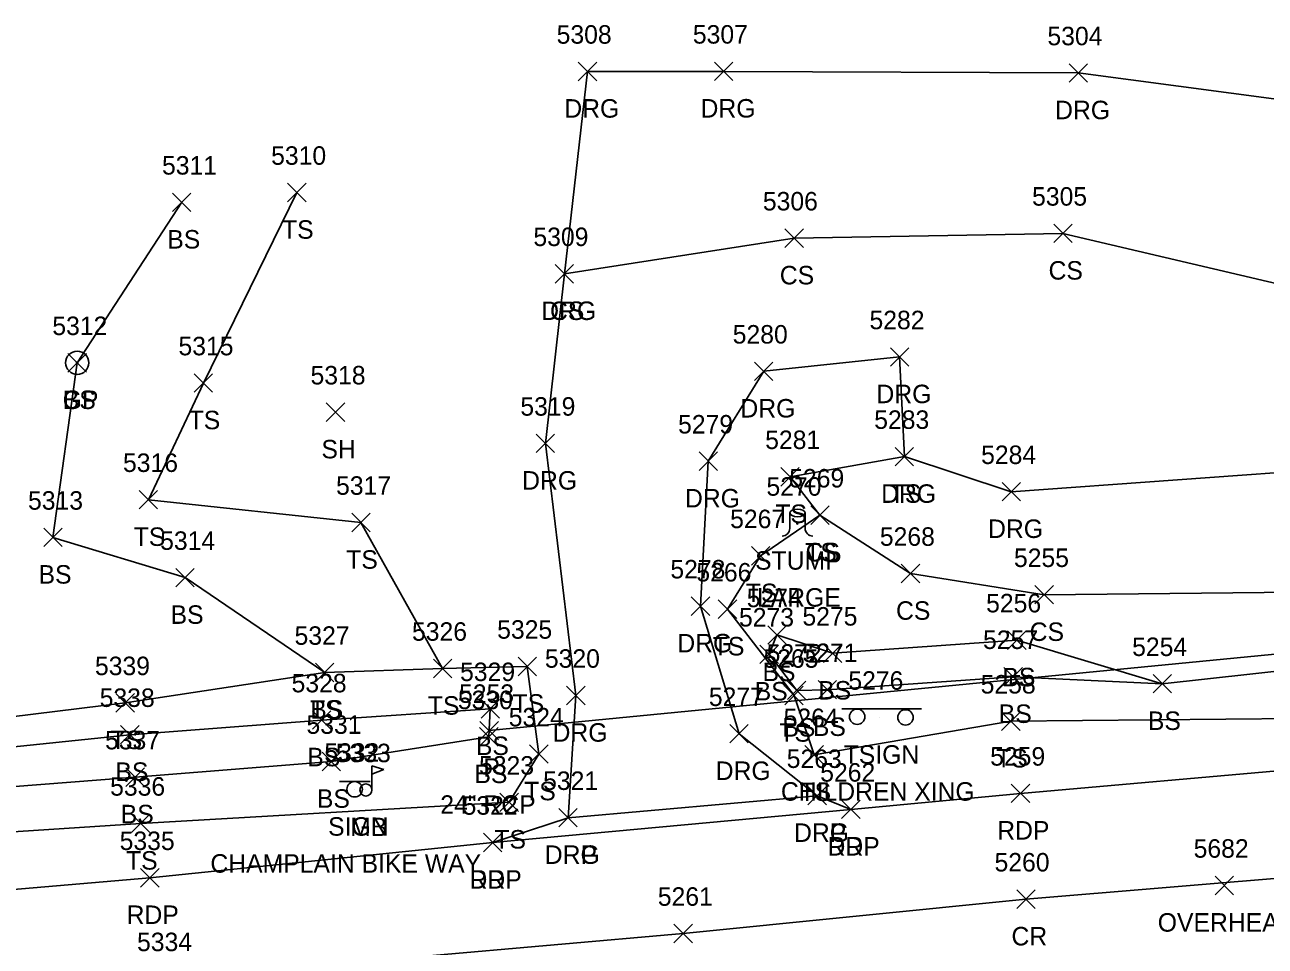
# Model space of a CAD drawing. Extents: x 1443912 to 1445411, y 621446 to 623693.
# Drawn here: x 1444474.8 to 1444608.9, y 622547.2 to 622646.9 of the extents above; entities that cross this region are included whole.
import ezdxf

# ---------------------------------------------------------------- set-up
doc = ezdxf.new("R2010")
doc.units = 0
for name, color, linetype in [('D_A', 7, 'Continuous'), ('D_C', 7, 'Continuous'), ('D_I', 7, 'Continuous'), ('D_TIC', 7, 'Continuous'), ('DCP', 7, 'Continuous'), ('L_A', 7, 'Continuous'), ('L_C', 7, 'Continuous'), ('L_I', 7, 'Continuous'), ('L_TIC', 7, 'Continuous'), ('LELB', 7, 'Continuous'), ('LMB', 7, 'Continuous'), ('LTS', 7, 'Continuous'), ('P_A', 7, 'Continuous'), ('P_I', 7, 'Continuous'), ('P_TIC', 7, 'Continuous'), ('PET', 7, 'Continuous'), ('PRC', 7, 'Continuous'), ('R_A', 7, 'Continuous'), ('R_I', 7, 'Continuous'), ('R_TIC', 7, 'Continuous'), ('RDG', 7, 'Continuous'), ('RDP', 7, 'Continuous'), ('RGP', 7, 'Continuous'), ('S_A', 7, 'Continuous'), ('S_C', 7, 'Continuous'), ('S_I', 7, 'Continuous'), ('SSGN', 7, 'Continuous'), ('U_A', 7, 'Continuous'), ('U_I', 7, 'Continuous'), ('U_TIC', 7, 'Continuous')]:
    doc.layers.add(name, color=color, linetype=linetype)

msp = doc.modelspace()

# ---------------------------------------------------------------- linework, layer by layer
at = {"layer": 'D_TIC'}
for points in [[(1444524.01, 622569.52), (1444526.01, 622571.52)], [(1444526.01, 622569.52), (1444524.01, 622571.52)]]:
    msp.add_lwpolyline(points, dxfattribs=at)
at = {"layer": 'DCP'}
msp.add_lwpolyline([(1444670.07, 622584.64), (1444525.01, 622570.52)], dxfattribs=at)
at = {"layer": 'L_TIC'}
for points in [[(1444490.76, 622626.67), (1444492.76, 622628.67)], [(1444492.76, 622626.67), (1444490.76, 622628.67)], [(1444503.21, 622627.73), (1444505.21, 622629.73)], [(1444505.21, 622627.73), (1444503.21, 622629.73)], [(1444556.99, 622622.79), (1444558.99, 622624.79)], [(1444558.99, 622622.79), (1444556.99, 622624.79)], [(1444586.05, 622623.31), (1444588.05, 622625.31)], [(1444588.05, 622623.31), (1444586.05, 622625.31)], [(1444532.14, 622618.94), (1444534.14, 622620.94)], [(1444534.14, 622618.94), (1444532.14, 622620.94)], [(1444479.46, 622609.31), (1444481.46, 622611.31)], [(1444481.46, 622609.31), (1444479.46, 622611.31)], [(1444493.1, 622607.12), (1444495.1, 622609.12)], [(1444495.1, 622607.12), (1444493.1, 622609.12)], [(1444507.39, 622603.97), (1444509.39, 622605.97)], [(1444509.39, 622603.97), (1444507.39, 622605.97)], [(1444568.9, 622599.16), (1444570.9, 622601.16)], [(1444570.9, 622599.16), (1444568.9, 622601.16)], [(1444556.54, 622596.98), (1444558.54, 622598.98)], [(1444558.54, 622596.98), (1444556.54, 622598.98)], [(1444487.16, 622594.5), (1444489.16, 622596.5)], [(1444489.16, 622594.5), (1444487.16, 622596.5)], [(1444510.14, 622592.03), (1444512.14, 622594.03)], [(1444512.14, 622592.03), (1444510.14, 622594.03)], [(1444559.77, 622592.82), (1444561.77, 622594.82)], [(1444561.77, 622592.82), (1444559.77, 622594.82)], [(1444559.77, 622592.82), (1444561.77, 622594.82)], [(1444561.77, 622592.82), (1444559.77, 622594.82)], [(1444476.84, 622590.42), (1444478.84, 622592.42)], [(1444478.84, 622590.42), (1444476.84, 622592.42)], [(1444553.36, 622588.42), (1444555.36, 622590.42)], [(1444555.36, 622588.42), (1444553.36, 622590.42)], [(1444569.56, 622586.51), (1444571.56, 622588.51)], [(1444571.56, 622586.51), (1444569.56, 622588.51)], [(1444491.12, 622586.07), (1444493.12, 622588.07)], [(1444493.12, 622586.07), (1444491.12, 622588.07)], [(1444584.01, 622584.22), (1444586.01, 622586.22)], [(1444586.01, 622584.22), (1444584.01, 622586.22)], [(1444549.78, 622582.65), (1444551.78, 622584.65)], [(1444551.78, 622582.65), (1444549.78, 622584.65)], [(1444555.12, 622579.87), (1444557.12, 622581.87)], [(1444557.12, 622579.87), (1444555.12, 622581.87)], [(1444581.06, 622579.31), (1444583.06, 622581.31)], [(1444583.06, 622579.31), (1444581.06, 622581.31)], [(1444554.28, 622577.78), (1444556.28, 622579.78)], [(1444556.28, 622577.78), (1444554.28, 622579.78)], [(1444561.14, 622577.88), (1444563.14, 622579.88)], [(1444563.14, 622577.88), (1444561.14, 622579.88)], [(1444561.14, 622577.88), (1444563.14, 622579.88)], [(1444563.14, 622577.88), (1444561.14, 622579.88)], [(1444506.22, 622575.8), (1444508.22, 622577.8)], [(1444508.22, 622575.8), (1444506.22, 622577.8)], [(1444506.22, 622575.8), (1444508.22, 622577.8)], [(1444508.22, 622575.8), (1444506.22, 622577.8)], [(1444518.97, 622576.24), (1444520.97, 622578.24)], [(1444520.97, 622576.24), (1444518.97, 622578.24)], [(1444518.97, 622576.24), (1444520.97, 622578.24)], [(1444520.97, 622576.24), (1444518.97, 622578.24)], [(1444528.13, 622576.46), (1444530.13, 622578.46)], [(1444530.13, 622576.46), (1444528.13, 622578.46)], [(1444580.67, 622575.35), (1444582.67, 622577.35)], [(1444582.67, 622575.35), (1444580.67, 622577.35)], [(1444596.79, 622574.59), (1444598.79, 622576.59)], [(1444598.79, 622574.59), (1444596.79, 622576.59)], [(1444596.79, 622574.59), (1444598.79, 622576.59)], [(1444598.79, 622574.59), (1444596.79, 622576.59)], [(1444556.97, 622573.32), (1444558.97, 622575.32)], [(1444558.97, 622573.32), (1444556.97, 622575.32)], [(1444557.26, 622573.87), (1444559.26, 622575.87)], [(1444559.26, 622573.87), (1444557.26, 622575.87)], [(1444560.57, 622573.94), (1444562.57, 622575.94)], [(1444562.57, 622573.94), (1444560.57, 622575.94)], [(1444484.65, 622572.52), (1444486.65, 622574.52)], [(1444486.65, 622572.52), (1444484.65, 622574.52)], [(1444524.13, 622571.88), (1444526.13, 622573.88)], [(1444526.13, 622571.88), (1444524.13, 622573.88)], [(1444505.9, 622570.66), (1444507.9, 622572.66)], [(1444507.9, 622570.66), (1444505.9, 622572.66)], [(1444505.9, 622570.66), (1444507.9, 622572.66)], [(1444507.9, 622570.66), (1444505.9, 622572.66)], [(1444580.41, 622570.53), (1444582.41, 622572.53)], [(1444582.41, 622570.53), (1444580.41, 622572.53)], [(1444485.15, 622569.08), (1444487.15, 622571.08)], [(1444487.15, 622569.08), (1444485.15, 622571.08)], [(1444523.97, 622568.84), (1444525.97, 622570.84)], [(1444525.97, 622568.84), (1444523.97, 622570.84)], [(1444529.38, 622566.98), (1444531.38, 622568.98)], [(1444531.38, 622566.98), (1444529.38, 622568.98)], [(1444559.15, 622566.9), (1444561.15, 622568.9)], [(1444561.15, 622566.9), (1444559.15, 622568.9)], [(1444506.94, 622566.17), (1444508.94, 622568.17)], [(1444508.94, 622566.17), (1444506.94, 622568.17)], [(1444485.73, 622564.49), (1444487.73, 622566.49)], [(1444487.73, 622564.49), (1444485.73, 622566.49)], [(1444526.16, 622561.76), (1444528.16, 622563.76)], [(1444528.16, 622561.76), (1444526.16, 622563.76)], [(1444526.16, 622561.76), (1444528.16, 622563.76)], [(1444528.16, 622561.76), (1444526.16, 622563.76)], [(1444486.33, 622559.48), (1444488.33, 622561.48)], [(1444488.33, 622559.48), (1444486.33, 622561.48)]]:
    msp.add_lwpolyline(points, dxfattribs=at)
at = {"layer": 'LELB'}
for points in [[(1444506.9, 622571.66), (1444486.15, 622570.08), (1444445.08, 622565.81), (1444446.77, 622590.36), (1444450.71, 622623.55), (1444453.14, 622640.38)], [(1444527.16, 622562.76), (1444530.38, 622567.98), (1444529.13, 622577.46), (1444519.97, 622577.24), (1444507.22, 622576.8), (1444485.65, 622573.52), (1444448.17, 622568.92), (1444449.81, 622589.63), (1444458.79, 622639.95)], [(1444504.21, 622628.73), (1444494.1, 622608.12), (1444488.16, 622595.5), (1444511.14, 622593.03), (1444519.97, 622577.24)], [(1444491.76, 622627.67), (1444480.46, 622610.31), (1444477.84, 622591.42), (1444492.12, 622587.07), (1444507.22, 622576.8)], [(1444617.32, 622617.18), (1444587.05, 622624.31), (1444557.99, 622623.79), (1444533.14, 622619.94)], [(1444671.63, 622575.96), (1444665.9, 622579.43), (1444650.46, 622578.37), (1444612.41, 622571.82), (1444581.41, 622571.53), (1444560.15, 622567.9), (1444557.97, 622574.32), (1444550.78, 622583.65), (1444554.36, 622589.42), (1444560.77, 622593.82), (1444557.54, 622597.98), (1444569.9, 622600.16)], [(1444629.19, 622585.68), (1444585.01, 622585.22), (1444570.56, 622587.51), (1444560.77, 622593.82)], [(1444697.23, 622581.8), (1444673.75, 622583.7), (1444670.91, 622583.7), (1444650.75, 622584.28), (1444612.47, 622577.2), (1444597.79, 622575.59), (1444581.67, 622576.35), (1444561.57, 622574.94), (1444558.26, 622574.87), (1444555.28, 622578.78), (1444556.12, 622580.87), (1444562.14, 622578.88)], [(1444597.79, 622575.59), (1444582.06, 622580.31), (1444562.14, 622578.88)], [(1444506.9, 622571.66), (1444525.13, 622572.88), (1444524.97, 622569.84), (1444507.94, 622567.17), (1444486.73, 622565.49), (1444438.94, 622561.76)], [(1444527.16, 622562.76), (1444487.33, 622560.48), (1444438.69, 622557.3)]]:
    msp.add_lwpolyline(points, dxfattribs=at)
at = {"layer": 'LMB'}
for p, q in [((1444512.33, 622566.7), (1444513.62, 622566.32)), ((1444512.33, 622564.11), (1444512.33, 622566.7)), ((1444512.33, 622565.8), (1444513.61, 622566.31)), ((1444511.68, 622564.1), (1444511.68, 622564.1))]:
    msp.add_line(p, q, dxfattribs=at)
msp.add_circle((1444511.68, 622564.1), 0.656, dxfattribs=at)
at = {"layer": 'LTS'}
for p, q in [((1444557.5, 622594.07), (1444557.5, 622592.4)), ((1444559.17, 622593.9), (1444559.17, 622594.07)), ((1444559.17, 622594.07), (1444559.17, 622592.4)), ((1444558.34, 622592.93), (1444558.34, 622592.93)), ((1444558.34, 622592.93), (1444558.34, 622592.93)), ((1444558.34, 622592.9), (1444558.34, 622592.9))]:
    msp.add_line(p, q, dxfattribs=at)
msp.add_circle((1444558.34, 622592.93), 0.0833, dxfattribs=at)
for centre, start, end in [((1444556.67, 622592.4), 270, 360), ((1444560, 622592.4), 180, 270)]:
    msp.add_arc(centre, 0.833, start, end, dxfattribs=at)
msp.add_ellipse((1444558.34, 622594.07), major_axis=(-0.833, 0), ratio=0.5, dxfattribs=at)
at = {"layer": 'P_TIC'}
for points in [[(1444581.45, 622562.73), (1444583.45, 622564.73)], [(1444583.45, 622562.73), (1444581.45, 622564.73)], [(1444563.11, 622561), (1444565.11, 622563)], [(1444565.11, 622561), (1444563.11, 622563)], [(1444524.39, 622557.42), (1444526.39, 622559.42)], [(1444526.39, 622557.42), (1444524.39, 622559.42)], [(1444487.31, 622553.6), (1444489.31, 622555.6)], [(1444489.31, 622553.6), (1444487.31, 622555.6)], [(1444582.05, 622551.28), (1444584.05, 622553.28)], [(1444584.05, 622551.28), (1444582.05, 622553.28)], [(1444544.98, 622547.57), (1444546.98, 622549.57)], [(1444546.98, 622547.57), (1444544.98, 622549.57)]]:
    msp.add_lwpolyline(points, dxfattribs=at)
at = {"layer": 'PET'}
msp.add_lwpolyline([(1444727.75, 622590.13), (1444719.16, 622580.43), (1444710.14, 622575.73), (1444699.63, 622573.2), (1444681.85, 622571.77), (1444667.76, 622571.14), (1444650.5, 622569.81), (1444612.69, 622566.37), (1444582.45, 622563.73), (1444564.11, 622562), (1444525.39, 622558.42), (1444488.31, 622554.6), (1444447.09, 622551.06), (1444415.95, 622548.51), (1444383.77, 622544.98), (1444340.89, 622540.77), (1444296.33, 622536.74), (1444247.14, 622532.77)], dxfattribs=at)
at = {"layer": 'PRC'}
msp.add_lwpolyline([(1444719.77, 622561.99), (1444681.72, 622559.72), (1444650.83, 622557.58), (1444613.8, 622554.84), (1444583.05, 622552.28), (1444545.98, 622548.57), (1444490.19, 622543.66), (1444448.69, 622540.02), (1444415.77, 622536.99), (1444385.19, 622533.95), (1444342.42, 622530.03), (1444296.8, 622526.08), (1444247.95, 622521.6), (1444210.22, 622518.45), (1444165.33, 622514.18), (1444110.47, 622509.68), (1444063.9, 622505.59), (1444012.84, 622501.59), (1443966.33, 622497.17), (1443919.63, 622492.61)], dxfattribs=at)
at = {"layer": 'R_TIC'}
for points in [[(1444534.64, 622640.83), (1444536.64, 622642.83)], [(1444536.64, 622640.83), (1444534.64, 622642.83)], [(1444549.37, 622640.84), (1444551.37, 622642.84)], [(1444551.37, 622640.84), (1444549.37, 622642.84)], [(1444587.71, 622640.66), (1444589.71, 622642.66)], [(1444589.71, 622640.66), (1444587.71, 622642.66)], [(1444532.14, 622618.94), (1444534.14, 622620.94)], [(1444534.14, 622618.94), (1444532.14, 622620.94)], [(1444568.39, 622609.94), (1444570.39, 622611.94)], [(1444570.39, 622609.94), (1444568.39, 622611.94)], [(1444553.69, 622608.39), (1444555.69, 622610.39)], [(1444555.69, 622608.39), (1444553.69, 622610.39)], [(1444530.08, 622600.59), (1444532.08, 622602.59)], [(1444532.08, 622600.59), (1444530.08, 622602.59)], [(1444547.7, 622598.66), (1444549.7, 622600.66)], [(1444549.7, 622598.66), (1444547.7, 622600.66)], [(1444568.9, 622599.16), (1444570.9, 622601.16)], [(1444570.9, 622599.16), (1444568.9, 622601.16)], [(1444580.46, 622595.36), (1444582.46, 622597.36)], [(1444582.46, 622595.36), (1444580.46, 622597.36)], [(1444546.86, 622582.98), (1444548.86, 622584.98)], [(1444548.86, 622582.98), (1444546.86, 622584.98)], [(1444533.37, 622573.32), (1444535.37, 622575.32)], [(1444535.37, 622573.32), (1444533.37, 622575.32)], [(1444551.02, 622569.18), (1444553.02, 622571.18)], [(1444553.02, 622569.18), (1444551.02, 622571.18)], [(1444559.48, 622562.48), (1444561.48, 622564.48)], [(1444561.48, 622562.48), (1444559.48, 622564.48)], [(1444559.48, 622562.48), (1444561.48, 622564.48)], [(1444561.48, 622562.48), (1444559.48, 622564.48)], [(1444563.11, 622561), (1444565.11, 622563)], [(1444565.11, 622561), (1444563.11, 622563)], [(1444532.53, 622560.1), (1444534.53, 622562.1)], [(1444534.53, 622560.1), (1444532.53, 622562.1)], [(1444532.53, 622560.1), (1444534.53, 622562.1)], [(1444534.53, 622560.1), (1444532.53, 622562.1)], [(1444524.39, 622557.42), (1444526.39, 622559.42)], [(1444526.39, 622557.42), (1444524.39, 622559.42)]]:
    msp.add_lwpolyline(points, dxfattribs=at)
at = {"layer": 'RDG'}
msp.add_lwpolyline([(1444560.48, 622563.48), (1444552.02, 622570.18), (1444547.86, 622583.98), (1444548.7, 622599.66), (1444554.69, 622609.39), (1444569.39, 622610.94), (1444569.9, 622600.16), (1444581.46, 622596.36), (1444617.43, 622598.95), (1444617.32, 622617.18), (1444616.07, 622638.05), (1444588.71, 622641.66), (1444550.37, 622641.84), (1444535.64, 622641.83), (1444533.14, 622619.94), (1444531.08, 622601.59), (1444534.37, 622574.32), (1444533.53, 622561.1)], dxfattribs=at)
at = {"layer": 'RDP'}
msp.add_lwpolyline([(1444564.11, 622562), (1444560.48, 622563.48), (1444533.53, 622561.1), (1444525.39, 622558.42)], dxfattribs=at)
at = {"layer": 'RGP'}
msp.add_line((1444480.46, 622610.31), (1444480.46, 622610.31), dxfattribs=at)
for radius in [1.25, 0.0833]:
    msp.add_circle((1444480.46, 622610.31), radius, dxfattribs=at)
at = {"layer": 'SSGN'}
for p, q in [((1444563.14, 622572.86), (1444571.74, 622572.86)), ((1444567.16, 622571.95), (1444567.16, 622571.95)), ((1444508.81, 622565), (1444512.14, 622565)), ((1444510.46, 622564.17), (1444510.46, 622564.17))]:
    msp.add_line(p, q, dxfattribs=at)
for centre in [(1444564.8, 622572.02), (1444570.02, 622571.95), (1444510.46, 622564.17)]:
    msp.add_circle(centre, 0.833, dxfattribs=at)
at = {"layer": 'U_TIC'}
for points in [[(1444603.49, 622552.77), (1444605.49, 622554.77)], [(1444605.49, 622552.77), (1444603.49, 622554.77)]]:
    msp.add_lwpolyline(points, dxfattribs=at)

# ---------------------------------------------------------------- texts
at = {"layer": 'D_A'}
msp.add_text('P', height=2, dxfattribs=at).set_placement((1444524.38, 622565.52))
at = {"layer": 'D_C'}
msp.add_text('24" RCP', height=2, dxfattribs=at).set_placement((1444519.72, 622561.52))
at = {"layer": 'D_I'}
msp.add_text('5253', height=2, dxfattribs=at).set_placement((1444521.75, 622573.52))
at = {"layer": 'L_A'}
for s, p in [('BS', (1444490.2, 622622.67)), ('TS', (1444502.61, 622623.73)), ('CS', (1444556.43, 622618.79)), ('CS', (1444585.49, 622619.31)), ('CS', (1444531.58, 622614.94)), ('BS', (1444478.9, 622605.31)), ('TS', (1444492.51, 622603.12)), ('SH', (1444506.87, 622599.97)), ('TS', (1444568.31, 622595.16)), ('TS', (1444555.95, 622592.98)), ('TS', (1444486.57, 622590.5)), ('TS', (1444509.55, 622588.03)), ('STUMP', (1444553.76, 622587.93)), ('TS', (1444559.18, 622588.82)), ('CS', (1444559.21, 622588.82)), ('BS', (1444476.28, 622586.42)), ('TS', (1444552.77, 622584.42)), ('CS', (1444569, 622582.51)), ('BS', (1444490.56, 622582.07)), ('CS', (1444583.45, 622580.22)), ('TS', (1444549.19, 622578.65)), ('BS', (1444554.56, 622575.87)), ('BS', (1444580.5, 622575.31)), ('BS', (1444553.72, 622573.78)), ('BS', (1444560.58, 622573.88)), ('BS', (1444560.58, 622573.88)), ('TS', (1444505.63, 622571.8)), ('BS', (1444505.66, 622571.8)), ('TS', (1444518.38, 622572.24)), ('TS', (1444518.38, 622572.24)), ('TS', (1444527.54, 622572.46)), ('BS', (1444580.11, 622571.35)), ('BS', (1444596.23, 622570.59)), ('BS', (1444596.23, 622570.59)), ('TS', (1444556.38, 622569.32)), ('BS', (1444556.71, 622569.87)), ('BS', (1444560.01, 622569.94)), ('TS', (1444484.06, 622568.52)), ('BS', (1444523.57, 622567.88)), ('BS', (1444505.34, 622566.66)), ('BS', (1444505.34, 622566.66)), ('TS', (1444579.82, 622566.53)), ('BS', (1444484.59, 622565.08)), ('BS', (1444523.41, 622564.84)), ('TS', (1444528.79, 622562.98)), ('TS', (1444558.56, 622562.9)), ('BS', (1444506.38, 622562.17)), ('BS', (1444485.17, 622560.49)), ('MB', (1444509.98, 622559.1)), ('TS', (1444525.57, 622557.76)), ('TS', (1444525.57, 622557.76)), ('TS', (1444485.74, 622555.48))]:
    msp.add_text(s, height=2, dxfattribs=at).set_placement(p)
at = {"layer": 'L_C'}
msp.add_text('LARGE', height=2, dxfattribs=at).set_placement((1444553.96, 622583.93))
at = {"layer": 'L_I'}
for s, p in [('5311', (1444489.63, 622630.67)), ('5310', (1444501.43, 622631.73)), ('5306', (1444554.6, 622626.79)), ('5305', (1444583.71, 622627.31)), ('5309', (1444529.79, 622622.94)), ('5312', (1444477.77, 622613.31)), ('5315', (1444491.41, 622611.12)), ('5318', (1444505.69, 622607.97)), ('5283', (1444566.64, 622603.16)), ('5281', (1444554.85, 622600.98)), ('5316', (1444485.41, 622598.5)), ('5317', (1444508.45, 622596.03)), ('5270', (1444554.99, 622595.93)), ('5269', (1444557.45, 622596.82)), ('5269', (1444557.45, 622596.82)), ('5313', (1444475.14, 622594.42)), ('5267', (1444551.06, 622592.42)), ('5268', (1444567.25, 622590.51)), ('5314', (1444489.43, 622590.07)), ('5255', (1444581.75, 622588.22)), ('5266', (1444547.41, 622586.65)), ('5274', (1444552.86, 622583.87)), ('5256', (1444578.74, 622583.31)), ('5273', (1444552.02, 622581.78)), ('5275', (1444558.88, 622581.88)), ('5275', (1444558.88, 622581.88)), ('5327', (1444503.96, 622579.8)), ('5327', (1444503.96, 622579.8)), ('5326', (1444516.66, 622580.24)), ('5326', (1444516.66, 622580.24)), ('5325', (1444525.87, 622580.46)), ('5257', (1444578.41, 622579.35)), ('5254', (1444594.53, 622578.59)), ('5254', (1444594.53, 622578.59)), ('5265', (1444554.66, 622577.32)), ('5272', (1444555.01, 622577.87)), ('5271', (1444558.88, 622577.94)), ('5339', (1444482.38, 622576.52)), ('5329', (1444521.86, 622575.88)), ('5328', (1444503.64, 622574.66)), ('5328', (1444503.64, 622574.66)), ('5258', (1444578.15, 622574.53)), ('5338', (1444482.89, 622573.08)), ('5330', (1444521.62, 622572.84)), ('5324', (1444527.12, 622570.98)), ('5264', (1444556.84, 622570.9)), ('5331', (1444505.25, 622570.17)), ('5337', (1444483.47, 622568.49)), ('5333', (1444508.42, 622567.1)), ('5323', (1444523.91, 622565.76)), ('5323', (1444523.91, 622565.76)), ('5336', (1444484.02, 622563.48))]:
    msp.add_text(s, height=2, dxfattribs=at).set_placement(p)
at = {"layer": 'P_A'}
for s, p in [('RDP', (1444579.94, 622558.73)), ('RDP', (1444561.59, 622557)), ('RDP', (1444522.88, 622553.42)), ('RDP', (1444485.8, 622549.6)), ('CR', (1444581.48, 622547.28))]:
    msp.add_text(s, height=2, dxfattribs=at).set_placement(p)
at = {"layer": 'P_I'}
for s, p in [('5259', (1444579.18, 622566.73)), ('5262', (1444560.8, 622565)), ('5322', (1444522.13, 622561.42)), ('5335', (1444485.05, 622557.6)), ('5260', (1444579.65, 622555.28)), ('5261', (1444543.24, 622551.57)), ('5334', (1444486.93, 622546.66))]:
    msp.add_text(s, height=2, dxfattribs=at).set_placement(p)
at = {"layer": 'R_A'}
for s, p in [('DRG', (1444533.13, 622636.83)), ('DRG', (1444547.86, 622636.84)), ('DRG', (1444586.2, 622636.66)), ('DRG', (1444530.63, 622614.94)), ('GP', (1444478.89, 622605.31)), ('DRG', (1444566.88, 622605.94)), ('DRG', (1444552.17, 622604.39)), ('DRG', (1444528.57, 622596.59)), ('DRG', (1444546.18, 622594.66)), ('DRG', (1444567.39, 622595.16)), ('DRG', (1444578.95, 622591.36)), ('DRG', (1444545.35, 622578.98)), ('DRG', (1444531.86, 622569.32)), ('DRG', (1444549.5, 622565.18)), ('DRG', (1444557.97, 622558.48)), ('DRP', (1444557.97, 622558.48)), ('DRP', (1444561.59, 622557)), ('DRG', (1444531.02, 622556.1)), ('DRP', (1444531.02, 622556.1)), ('DRP', (1444522.88, 622553.42))]:
    msp.add_text(s, height=2, dxfattribs=at).set_placement(p)
at = {"layer": 'R_I'}
for s, p in [('5308', (1444532.3, 622644.83)), ('5307', (1444547.03, 622644.84)), ('5304', (1444585.37, 622644.66)), ('5309', (1444529.79, 622622.94)), ('5312', (1444477.77, 622613.31)), ('5282', (1444566.13, 622613.94)), ('5280', (1444551.34, 622612.39)), ('5319', (1444528.38, 622604.59)), ('5279', (1444545.43, 622602.66)), ('5283', (1444566.64, 622603.16)), ('5284', (1444578.2, 622599.36)), ('5278', (1444544.6, 622586.98)), ('5320', (1444531.03, 622577.32)), ('5277', (1444548.76, 622573.18)), ('5263', (1444557.18, 622566.48)), ('5263', (1444557.18, 622566.48)), ('5262', (1444560.8, 622565)), ('5321', (1444530.84, 622564.1)), ('5321', (1444530.84, 622564.1)), ('5322', (1444522.13, 622561.42))]:
    msp.add_text(s, height=2, dxfattribs=at).set_placement(p)
at = {"layer": 'S_A'}
for s, p in [('TSIGN', (1444563.34, 622566.94)), ('SIGN', (1444507.59, 622559.15))]:
    msp.add_text(s, height=2, dxfattribs=at).set_placement(p)
at = {"layer": 'S_C'}
for s, p in [('CHILDREN XING', (1444556.55, 622562.94)), ('CHAMPLAIN BIKE WAY', (1444494.86, 622555.15))]:
    msp.add_text(s, height=2, dxfattribs=at).set_placement(p)
at = {"layer": 'S_I'}
for s, p in [('5276', (1444563.84, 622574.94)), ('5332', (1444507.18, 622567.15))]:
    msp.add_text(s, height=2, dxfattribs=at).set_placement(p)
at = {"layer": 'U_A'}
msp.add_text('OVERHEAD', height=2, dxfattribs=at).set_placement((1444597.3, 622548.77))
at = {"layer": 'U_I'}
msp.add_text('5682', height=2, dxfattribs=at).set_placement((1444601.18, 622556.77))

doc.saveas('drawing.dxf')
